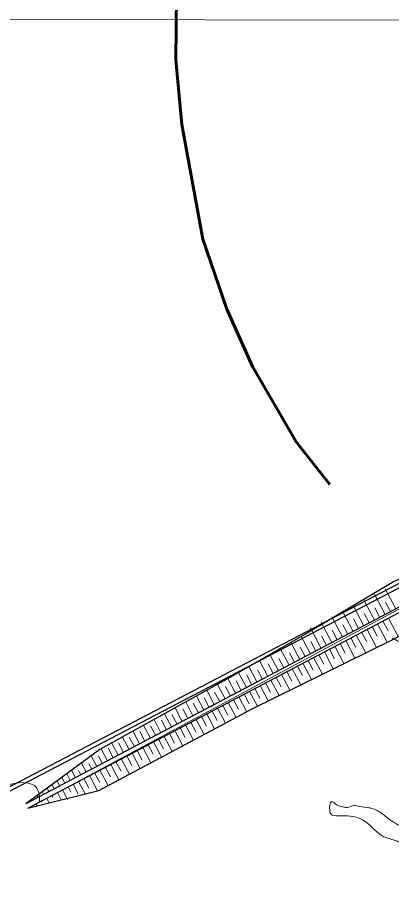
# Model space of a CAD drawing. Extents: x 553962 to 842807, y 8883888 to 9032388.
# Drawn here: x 799372.7 to 799567.2, y 9019934.3 to 9020386.4 of the extents above; entities that cross this region are included whole.
import ezdxf

# ---------------------------------------------------------------- set-up
doc = ezdxf.new("R2010")
doc.units = 0
doc.header["$LTSCALE"] = 200
doc.linetypes.add('LONG_DASH_SHORT_DASH', pattern=[9.9, 6, -1.2, 1.5, -1.2])
doc.layers.add('25', color=7, linetype='Continuous', lineweight=13)
doc.layers.add('7', color=7, linetype='Continuous', lineweight=90)

msp = doc.modelspace()

# ---------------------------------------------------------------- linework, layer by layer
at = {"layer": '25'}
for p, q in [((799219, 9020385.6), (799833.1, 9020384.4)), ((799789.9, 9020196.4), (799384.2, 9019978.1)), ((799563.8, 9020075.8), (799558.3, 9020086.3)), ((799569.4, 9020078.7), (799563.8, 9020089.2)), ((799558.3, 9020072.9), (799552.7, 9020083.4)), ((799566.6, 9020077.3), (799564, 9020082.2)), ((799547.2, 9020067), (799541.6, 9020077.6)), ((799552.7, 9020069.9), (799547.2, 9020080.5)), ((799561.1, 9020074.3), (799558.5, 9020079.3)), ((799568, 9020078), (799562.4, 9020075.1)), ((799566.8, 9020074.6), (799572.4, 9020077.5)), ((799541.6, 9020064.1), (799536.1, 9020074.6)), ((799550, 9020068.5), (799547.4, 9020073.5)), ((799555.5, 9020071.4), (799552.9, 9020076.4)), ((799562.4, 9020075.1), (799556.9, 9020072.1)), ((799561.3, 9020071.7), (799566.8, 9020074.6)), ((799562.6, 9020072.4), (799565.3, 9020067.4)), ((799565.5, 9020073.9), (799570.5, 9020064.3)), ((799530.5, 9020058.2), (799525, 9020068.8)), ((799536.1, 9020061.2), (799530.5, 9020071.7)), ((799544.4, 9020065.6), (799541.8, 9020070.5)), ((799551.3, 9020069.2), (799545.8, 9020066.3)), ((799550.2, 9020065.8), (799555.8, 9020068.8)), ((799556.9, 9020072.1), (799551.3, 9020069.2)), ((799554.4, 9020068), (799559.3, 9020058.7)), ((799555.8, 9020068.8), (799561.3, 9020071.7)), ((799557.1, 9020069.5), (799559.7, 9020064.5)), ((799559.9, 9020071), (799564.9, 9020061.4)), ((799525, 9020055.3), (799520.2, 9020064.3)), ((799533.3, 9020059.7), (799530.7, 9020064.7)), ((799540.2, 9020063.3), (799534.7, 9020060.4)), ((799538.9, 9020062.6), (799536.3, 9020067.6)), ((799545.8, 9020066.3), (799540.2, 9020063.3)), ((799544.7, 9020062.9), (799550.2, 9020065.8)), ((799546, 9020063.6), (799548.6, 9020058.7)), ((799548.8, 9020065.1), (799553.7, 9020055.9)), ((799551.5, 9020066.6), (799554.2, 9020061.6)), ((799519.4, 9020052.4), (799514.8, 9020061.2)), ((799522.2, 9020053.9), (799519.6, 9020058.8)), ((799527.8, 9020056.8), (799525.2, 9020061.8)), ((799534.7, 9020060.4), (799529.1, 9020057.5)), ((799533.6, 9020057.1), (799539.1, 9020060)), ((799537.7, 9020059.3), (799542.4, 9020050.3)), ((799539.1, 9020060), (799544.7, 9020062.9)), ((799540.5, 9020060.7), (799543.1, 9020055.7)), ((799543.3, 9020062.2), (799548.1, 9020053.1)), ((799508.3, 9020046.5), (799503.9, 9020055)), ((799513.9, 9020049.5), (799509.3, 9020058.1)), ((799516.7, 9020050.9), (799514.1, 9020055.9)), ((799523.6, 9020054.6), (799518.1, 9020051.7)), ((799529.1, 9020057.5), (799523.6, 9020054.6)), ((799528, 9020054.1), (799533.6, 9020057.1)), ((799529.3, 9020054.8), (799532, 9020049.9)), ((799532.2, 9020056.3), (799536.8, 9020047.6)), ((799534.9, 9020057.8), (799537.5, 9020052.8)), ((799502.8, 9020043.6), (799498.5, 9020051.8)), ((799505.6, 9020045.1), (799503, 9020050.1)), ((799511.2, 9020048), (799508.5, 9020053)), ((799518.1, 9020051.7), (799512.5, 9020048.7)), ((799516.9, 9020048.3), (799522.5, 9020051.2)), ((799521.1, 9020050.5), (799525.5, 9020042)), ((799522.5, 9020051.2), (799528, 9020054.1)), ((799523.8, 9020051.9), (799526.4, 9020046.9)), ((799526.6, 9020053.4), (799531.2, 9020044.8)), ((799491.7, 9020037.8), (799487.6, 9020045.6)), ((799497.2, 9020040.7), (799493, 9020048.7)), ((799500.1, 9020042.2), (799497.4, 9020047.1)), ((799507, 9020045.8), (799501.4, 9020042.9)), ((799505.8, 9020042.4), (799511.3, 9020045.4)), ((799512.5, 9020048.7), (799507, 9020045.8)), ((799511.4, 9020045.4), (799516.9, 9020048.3)), ((799512.7, 9020046.1), (799515.3, 9020041.1)), ((799515.5, 9020047.6), (799519.9, 9020039.2)), ((799518.2, 9020049), (799520.9, 9020044)), ((799486.1, 9020034.8), (799482.1, 9020042.5)), ((799489, 9020036.3), (799486.3, 9020041.3)), ((799494.5, 9020039.2), (799491.9, 9020044.2)), ((799501.4, 9020042.9), (799495.8, 9020039.9)), ((799500.3, 9020039.5), (799505.8, 9020042.4)), ((799504.4, 9020041.7), (799508.7, 9020033.7)), ((799507.2, 9020043.1), (799509.8, 9020038.2)), ((799510, 9020044.6), (799514.3, 9020036.5)), ((799475, 9020029), (799471.1, 9020036.4)), ((799480.6, 9020031.9), (799476.6, 9020039.4)), ((799483.4, 9020033.4), (799480.8, 9020038.4)), ((799490.3, 9020037), (799484.8, 9020034.1)), ((799489.2, 9020033.7), (799494.7, 9020036.6)), ((799495.8, 9020039.9), (799490.3, 9020037)), ((799494.7, 9020036.6), (799500.3, 9020039.5)), ((799496.1, 9020037.3), (799498.7, 9020032.3)), ((799498.9, 9020038.8), (799503, 9020030.9)), ((799501.6, 9020040.2), (799504.2, 9020035.2)), ((799469.5, 9020026), (799465.7, 9020033.3)), ((799472.3, 9020027.5), (799469.7, 9020032.5)), ((799477.9, 9020030.5), (799475.2, 9020035.4)), ((799484.8, 9020034.1), (799479.2, 9020031.2)), ((799483.6, 9020030.7), (799489.2, 9020033.7)), ((799487.8, 9020032.9), (799491.8, 9020025.3)), ((799490.5, 9020034.4), (799493.1, 9020029.4)), ((799493.3, 9020035.8), (799497.4, 9020028.1)), ((799458.4, 9020020.2), (799454.7, 9020027.2)), ((799463.9, 9020023.1), (799460.2, 9020030.3)), ((799466.8, 9020024.6), (799464.1, 9020029.6)), ((799473.7, 9020028.2), (799468.1, 9020025.3)), ((799472.5, 9020024.9), (799478.1, 9020027.8)), ((799479.2, 9020031.2), (799473.7, 9020028.2)), ((799476.7, 9020027.1), (799480.8, 9020019.3)), ((799478.1, 9020027.8), (799483.6, 9020030.7)), ((799479.4, 9020028.5), (799482, 9020023.5)), ((799482.2, 9020030), (799486.3, 9020022.3)), ((799485, 9020031.4), (799487.6, 9020026.5)), ((799452.8, 9020017.3), (799449.2, 9020024.2)), ((799455.7, 9020018.8), (799453, 9020023.7)), ((799461.2, 9020021.7), (799458.6, 9020026.7)), ((799468.1, 9020025.3), (799462.6, 9020022.4)), ((799467, 9020022), (799472.5, 9020024.9)), ((799468.3, 9020022.7), (799470.9, 9020017.7)), ((799471.1, 9020024.2), (799475.2, 9020016.4)), ((799473.9, 9020025.6), (799476.5, 9020020.6)), ((799441.8, 9020011.4), (799438.2, 9020018.1)), ((799447.3, 9020014.3), (799443.7, 9020021.1)), ((799450.1, 9020015.8), (799447.5, 9020020.8)), ((799457, 9020019.5), (799451.5, 9020016.5)), ((799455.9, 9020016.1), (799461.4, 9020019)), ((799462.6, 9020022.4), (799457, 9020019.5)), ((799460, 9020018.3), (799464.2, 9020010.5)), ((799461.4, 9020019), (799467, 9020022)), ((799462.8, 9020019.7), (799465.4, 9020014.8)), ((799465.6, 9020021.2), (799469.7, 9020013.4)), ((799436.2, 9020008.5), (799432.8, 9020015)), ((799439, 9020010), (799436.4, 9020015)), ((799445.9, 9020013.6), (799440.4, 9020010.7)), ((799444.6, 9020012.9), (799441.9, 9020017.9)), ((799451.5, 9020016.5), (799445.9, 9020013.6)), ((799450.3, 9020013.2), (799455.9, 9020016.1)), ((799451.7, 9020013.9), (799454.3, 9020008.9)), ((799454.5, 9020015.4), (799458.6, 9020007.5)), ((799457.2, 9020016.8), (799459.8, 9020011.8)), ((799427.9, 9020004.1), (799425.3, 9020009.1)), ((799430.7, 9020005.6), (799427.3, 9020012)), ((799433.5, 9020007.1), (799430.8, 9020012)), ((799440.4, 9020010.7), (799434.8, 9020007.8)), ((799439.2, 9020007.3), (799444.8, 9020010.2)), ((799443.4, 9020009.5), (799447.6, 9020001.6)), ((799444.8, 9020010.2), (799450.3, 9020013.2)), ((799446.1, 9020011), (799448.7, 9020006)), ((799448.9, 9020012.4), (799453.1, 9020004.6)), ((799419.6, 9019999.7), (799416.3, 9020005.9)), ((799422.4, 9020001.2), (799419.8, 9020006.2)), ((799425.1, 9020002.6), (799421.8, 9020008.9)), ((799429.3, 9020004.8), (799423.7, 9020001.9)), ((799434.8, 9020007.8), (799429.3, 9020004.8)), ((799433.7, 9020004.4), (799439.2, 9020007.3)), ((799435, 9020005.1), (799437.6, 9020000.1)), ((799437.8, 9020006.6), (799442, 9019998.6)), ((799440.6, 9020008), (799443.2, 9020003.1)), ((799414, 9019996.8), (799411.1, 9020002.2)), ((799416.8, 9019998.3), (799414.8, 9020002.2)), ((799423.7, 9020001.9), (799418.2, 9019999)), ((799422.6, 9019998.5), (799428.1, 9020001.5)), ((799426.7, 9020000.7), (799431, 9019992.7)), ((799428.1, 9020001.5), (799433.7, 9020004.4)), ((799429.5, 9020002.2), (799432.1, 9019997.2)), ((799432.3, 9020003.7), (799436.5, 9019995.7)), ((799408.5, 9019993.9), (799406, 9019998.5)), ((799412.6, 9019996.1), (799407.1, 9019993.1)), ((799411.3, 9019995.3), (799409.8, 9019998.1)), ((799411.5, 9019992.7), (799417, 9019995.6)), ((799418.2, 9019999), (799412.6, 9019996.1)), ((799417, 9019995.6), (799422.6, 9019998.5)), ((799418.4, 9019996.3), (799421, 9019991.3)), ((799421.2, 9019997.8), (799425.4, 9019989.8)), ((799423.9, 9019999.2), (799426.6, 9019994.3)), ((799397.4, 9019988), (799395.8, 9019991)), ((799400.2, 9019989.5), (799398.4, 9019992.9)), ((799402.9, 9019990.9), (799400.9, 9019994.8)), ((799407.1, 9019993.1), (799401.5, 9019990.2)), ((799405.7, 9019992.4), (799404.4, 9019994.8)), ((799405.9, 9019989.8), (799411.5, 9019992.7)), ((799410.1, 9019992), (799414.3, 9019984)), ((799412.8, 9019993.4), (799415.5, 9019988.4)), ((799415.6, 9019994.9), (799419.9, 9019986.8)), ((799391.8, 9019985.1), (799390.7, 9019987.3)), ((799394.6, 9019986.6), (799393.3, 9019989.2)), ((799394.8, 9019983.9), (799400.4, 9019986.8)), ((799401.5, 9019990.2), (799396, 9019987.3)), ((799400.4, 9019986.8), (799405.9, 9019989.8)), ((799401.7, 9019987.6), (799404.3, 9019982.6)), ((799404.5, 9019989), (799408, 9019982.5)), ((799407.3, 9019990.5), (799409.9, 9019985.5)), ((799386.3, 9019982.2), (799385.5, 9019983.5)), ((799389.1, 9019983.6), (799388.1, 9019985.4)), ((799389.3, 9019981), (799394.8, 9019983.9)), ((799393.5, 9019983.2), (799395.5, 9019979.4)), ((799396.2, 9019984.6), (799398.8, 9019979.6)), ((799399, 9019986.1), (799400.5, 9019983.3)), ((799378, 9019977.8), (799377.9, 9019977.9)), ((799380.7, 9019979.2), (799380.4, 9019979.8)), ((799383.5, 9019980.7), (799383, 9019981.7)), ((799385.1, 9019978.8), (799385.4, 9019978.1)), ((799387.9, 9019980.2), (799389.2, 9019977.8)), ((799390.6, 9019981.7), (799391.2, 9019980.7)), ((799379.5, 9019975.8), (799379.7, 9019975.5)), ((799382.3, 9019977.3), (799382.9, 9019976.3))]:
    msp.add_line(p, q, dxfattribs=at)
at = {"layer": '25', "lineweight": 25}
for p, q in [((799776.4, 9020199.3), (799350.3, 9019976.6)), ((799351.2, 9019974.9), (799777.3, 9020197.6)), ((799789.9, 9020195), (799377.1, 9019977.3)), ((799378.2, 9019975.1), (799791.1, 9020192.9))]:
    msp.add_line(p, q, dxfattribs=at)
for points in [[(799789.9, 9020195), (799709.3, 9020159.6), (799612.9, 9020115.4), (799581.7, 9020099.1), (799568.1, 9020092.8), (799524.2, 9020066.6), (799484.6, 9020043.9), (799415.5, 9020005.5), (799377.1, 9019977.3)], [(799378.2, 9019975.1), (799415, 9019984.2), (799494.7, 9020026.8), (799567.8, 9020062.8), (799643.3, 9020104.2), (799715.6, 9020145.5), (799791.1, 9020192.9)]]:
    msp.add_lwpolyline(points, dxfattribs=at)
at = {"layer": '25'}
for points in [[(799396, 9019987.3), (799390.4, 9019984.3), (799384.9, 9019981.4), (799379.3, 9019978.5)], [(799378.2, 9019975.1), (799383.7, 9019978.1), (799389.3, 9019981)]]:
    msp.add_lwpolyline(points, dxfattribs=at)
for points in [[(799384.2, 9019978.1), (799384, 9019981.8), (799382.3, 9019986.1), (799378.5, 9019988), (799365.5, 9019986.1), (799361.9, 9019984.2), (799358, 9019981.5), (799350, 9019985), (799343.3, 9019986.5), (799340.2, 9019987.9), (799334.3, 9019987.7), (799332, 9019990.6), (799328.3, 9019992.4), (799323.9, 9019991.5), (799318.2, 9019997.7), (799308.3, 9020005.5), (799302.3, 9020009.5), (799299.8, 9020014.7), (799294.5, 9020019), (799295.2, 9020029.2), (799301.5, 9020033.7), (799302.9, 9020036.9), (799302.9, 9020042.2), (799303, 9020042.6), (799301.4, 9020047.2), (799296.1, 9020051.7), (799289.2, 9020050.3), (799285, 9020050.6), (799283.6, 9020051.6), (799280.5, 9020053.3), (799273.2, 9020054.4), (799265.5, 9020056.4), (799256.2, 9020058.5), (799247.8, 9020060.6), (799238.6, 9020060.9), (799232.3, 9020061.1), (799228.1, 9020066.1), (799227.1, 9020068.5), (799231, 9020073), (799236.3, 9020073.6), (799235.5, 9020078.5), (799232.3, 9020082.7), (799231.9, 9020086.1), (799239, 9020088.8), (799247.7, 9020085.4), (799259.2, 9020082.6), (799265.6, 9020083), (799271.3, 9020086.9), (799272.7, 9020094.4), (799271.5, 9020098.9), (799272.5, 9020103.2), (799279.4, 9020102.1), (799284.9, 9020102.5), (799288.6, 9020103.8), (799294.1, 9020104.3), (799294.8, 9020104.3), (799298.4, 9020104.4), (799301.3, 9020103.6), (799306.5, 9020101.3), (799312.9, 9020100.4), (799318.6, 9020106.9), (799324.9, 9020113.3), (799332.4, 9020118.6), (799337.4, 9020121.4), (799345, 9020124.3), (799351.8, 9020130.7), (799356, 9020138.9), (799357.4, 9020145), (799359.4, 9020152.4), (799361.2, 9020155), (799362.4, 9020156.3), (799363.3, 9020166), (799360, 9020170.1), (799354, 9020170), (799350, 9020169.5), (799344.8, 9020168.2), (799339.8, 9020171.1), (799334.5, 9020173.3), (799330.7, 9020175.4), (799317.5, 9020187.1), (799313.5, 9020190.6), (799304.8, 9020196.1), (799295.2, 9020199.1), (799285.8, 9020202.2), (799281.5, 9020203.8), (799272, 9020204.2), (799267.7, 9020206), (799261.2, 9020211.1), (799256, 9020215.7), (799246.9, 9020218.9), (799238.4, 9020220.9)], [(799384.2, 9019978.1), (799384, 9019981.8), (799382.3, 9019986.1), (799378.5, 9019988), (799365.5, 9019986.1), (799361.9, 9019984.2), (799358, 9019981.5), (799350, 9019985), (799343.3, 9019986.5), (799340.2, 9019987.9), (799334.3, 9019987.7), (799332, 9019990.6), (799328.3, 9019992.4), (799323.9, 9019991.5), (799318.2, 9019997.7), (799308.3, 9020005.5), (799302.3, 9020009.5), (799299.8, 9020014.7), (799294.5, 9020019), (799295.2, 9020029.2), (799301.5, 9020033.7), (799302.9, 9020036.9), (799302.9, 9020042.2), (799303, 9020042.6), (799301.4, 9020047.2), (799296.1, 9020051.7), (799289.2, 9020050.3), (799285, 9020050.6), (799283.6, 9020051.6), (799280.5, 9020053.3), (799273.2, 9020054.4), (799265.5, 9020056.4), (799256.2, 9020058.5), (799247.8, 9020060.6), (799238.6, 9020060.9), (799232.3, 9020061.1), (799228.1, 9020066.1), (799227.1, 9020068.5), (799231, 9020073), (799236.3, 9020073.6), (799235.5, 9020078.5), (799232.3, 9020082.7), (799231.9, 9020086.1), (799239, 9020088.8), (799247.7, 9020085.4), (799259.2, 9020082.6), (799265.6, 9020083), (799271.3, 9020086.9), (799272.7, 9020094.4), (799271.5, 9020098.9), (799272.5, 9020103.2), (799279.4, 9020102.1), (799284.9, 9020102.5), (799288.6, 9020103.8), (799294.1, 9020104.3), (799294.8, 9020104.3), (799298.4, 9020104.4), (799301.3, 9020103.6), (799306.5, 9020101.3), (799312.9, 9020100.4), (799318.6, 9020106.9), (799324.9, 9020113.3), (799332.4, 9020118.6), (799337.4, 9020121.4), (799345, 9020124.3), (799351.8, 9020130.7), (799356, 9020138.9), (799357.4, 9020145), (799359.4, 9020152.4), (799361.2, 9020155), (799362.4, 9020156.3), (799363.3, 9020166), (799360, 9020170.1), (799354, 9020170), (799350, 9020169.5), (799344.8, 9020168.2), (799339.8, 9020171.1), (799334.5, 9020173.3), (799330.7, 9020175.4), (799317.5, 9020187.1), (799313.5, 9020190.6), (799304.8, 9020196.1), (799295.2, 9020199.1), (799285.8, 9020202.2), (799281.5, 9020203.8), (799272, 9020204.2), (799267.7, 9020206), (799261.2, 9020211.1), (799256, 9020215.7), (799246.9, 9020218.9), (799238.4, 9020220.9)], [(799567.5, 9020063.5), (799574.8, 9020060.2), (799578.7, 9020059.2), (799583.1, 9020058.6), (799588, 9020059), (799591.9, 9020058.7), (799597.1, 9020057), (799601, 9020055.3), (799603.7, 9020053.7), (799608.1, 9020050.5), (799612, 9020048.4), (799616.1, 9020046.2), (799620.2, 9020042.9), (799620.8, 9020039.8), (799623.5, 9020030.8), (799624.9, 9020027.7), (799626.3, 9020024.9), (799629.1, 9020022.2), (799631.1, 9020019.2), (799631.1, 9020017.8), (799629.9, 9020013.5), (799630.2, 9020011.1), (799631.6, 9020009), (799634.9, 9020006.6), (799639.3, 9020003.3), (799640.9, 9019997.7), (799641.5, 9019994.3), (799643, 9019990.2), (799645.6, 9019984.8), (799647.9, 9019982.5), (799649.5, 9019977.5), (799651.1, 9019975.2), (799651.3, 9019972.2), (799651, 9019969.2), (799648.7, 9019967.7), (799646.2, 9019966.7), (799645.3, 9019963.8), (799643.1, 9019959.7), (799639.4, 9019961.2), (799636.9, 9019962.2), (799632.1, 9019963.2), (799628.6, 9019965.2), (799627, 9019966.3), (799625.8, 9019969), (799625.3, 9019971.2), (799621.8, 9019970.1), (799617.9, 9019967.6), (799618.8, 9019966.3), (799627.7, 9019959.7), (799629.3, 9019955.3), (799629.4, 9019948.8), (799629.4, 9019944), (799630.2, 9019940.1), (799630.5, 9019938.8), (799630.6, 9019935.9), (799629.2, 9019934.9), (799624.2, 9019934.9), (799619.9, 9019936.2), (799613.1, 9019938.1), (799609.8, 9019940.5), (799604.5, 9019944.8), (799600.4, 9019947), (799594.4, 9019949.3), (799589.2, 9019952.7), (799584.6, 9019956.3), (799575.1, 9019963.9), (799566.6, 9019968.8), (799560.9, 9019973.1), (799555.3, 9019975.3), (799550.6, 9019975.9), (799547.3, 9019976.4), (799544.2, 9019975.4), (799541.8, 9019975.8), (799538.6, 9019976.8), (799536.7, 9019978.3), (799535.7, 9019978.3), (799535.2, 9019977.4), (799535, 9019974.2), (799535.5, 9019972.1), (799539.8, 9019971.1), (799543.1, 9019971.1), (799548, 9019970.5), (799552.4, 9019968.8), (799561.7, 9019961), (799563.6, 9019960), (799565.4, 9019959.4), (799568, 9019958.6), (799569.8, 9019958), (799575, 9019955.4), (799579.7, 9019951.2), (799581, 9019949.1)]]:
    msp.add_spline(points, degree=3, dxfattribs=at)
at = {"layer": '7', "linetype": 'LONG_DASH_SHORT_DASH', "lineweight": 60}
msp.add_lwpolyline([(799455.4, 9020398.1), (799455, 9020364.3), (799458.2, 9020330.7), (799469, 9020271), (799481.6, 9020234.6), (799494.8, 9020204.8), (799517.6, 9020165.7), (799535, 9020143.4)], dxfattribs=at)

doc.saveas('drawing.dxf')
